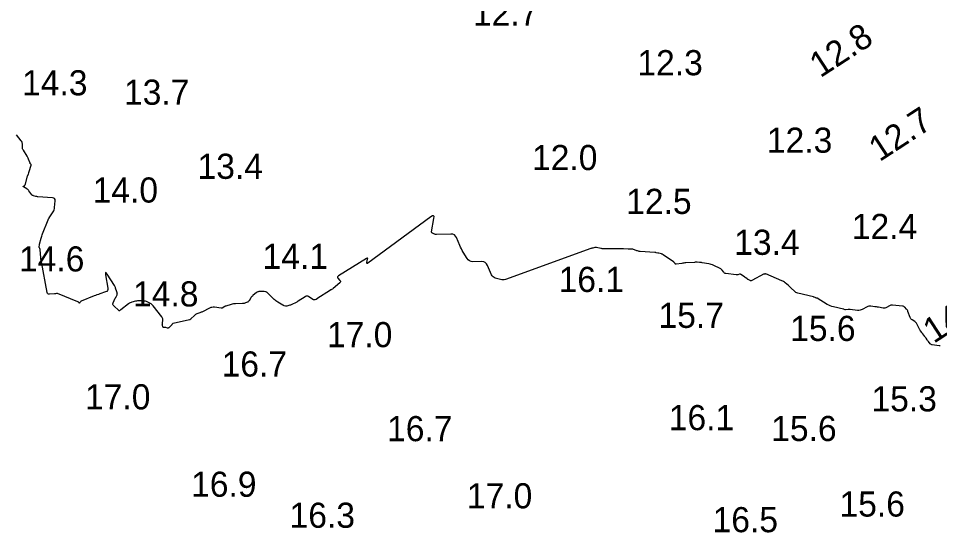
# Model space of a CAD drawing. Extents: x 1023796 to 1112670, y 656573 to 837340.
# Drawn here: x 1101696.7 to 1101879.9, y 687367.6 to 687469.9 of the extents above; entities that cross this region are included whole.
import ezdxf

# ---------------------------------------------------------------- set-up
doc = ezdxf.new("R2010")
doc.units = 0
doc.layers.add('V-CHAN-CONT-15FT', color=7, linetype='Continuous')
doc.layers.add('V-TOPO-SOUN', color=7, linetype='Continuous')

msp = doc.modelspace()

# ---------------------------------------------------------------- linework, layer by layer
at = {"layer": 'V-CHAN-CONT-15FT'}
msp.add_lwpolyline([(1101880.01, 687404.76), (1101879.84, 687404.78), (1101878.46, 687404.96), (1101878.35, 687404.99), (1101878.24, 687405.04), (1101878.14, 687405.1), (1101878.06, 687405.19), (1101877.7, 687405.61), (1101877.64, 687405.68), (1101877.57, 687405.76), (1101877.52, 687405.84), (1101877.46, 687405.93), (1101877.24, 687406.26), (1101877.18, 687406.34), (1101877.12, 687406.43), (1101877.06, 687406.51), (1101877, 687406.59), (1101876.58, 687407.12), (1101876.52, 687407.2), (1101876.46, 687407.27), (1101876.41, 687407.35), (1101876.35, 687407.43), (1101876.13, 687407.73), (1101876.07, 687407.81), (1101876.02, 687407.89), (1101875.97, 687407.97), (1101875.93, 687408.05), (1101875.39, 687409.12), (1101875.31, 687409.26), (1101875.21, 687409.38), (1101875.1, 687409.49), (1101874.97, 687409.58), (1101874.43, 687409.92), (1101874.3, 687410.02), (1101874.2, 687410.13), (1101874.11, 687410.26), (1101874.05, 687410.4), (1101873.63, 687411.6), (1101873.58, 687411.73), (1101873.52, 687411.84), (1101873.44, 687411.95), (1101873.36, 687412.06), (1101872.99, 687412.45), (1101872.9, 687412.54), (1101872.79, 687412.6), (1101872.67, 687412.65), (1101872.54, 687412.67), (1101870.55, 687412.85), (1101870.38, 687412.85), (1101870.22, 687412.83), (1101870.07, 687412.78), (1101869.92, 687412.71), (1101869.34, 687412.36), (1101869.19, 687412.29), (1101869.03, 687412.25), (1101868.88, 687412.23), (1101868.71, 687412.25), (1101867.78, 687412.42), (1101867.58, 687412.46), (1101867.39, 687412.49), (1101867.2, 687412.52), (1101867, 687412.55), (1101866.22, 687412.66), (1101866.03, 687412.67), (1101865.84, 687412.65), (1101865.66, 687412.6), (1101865.48, 687412.52), (1101864.53, 687412), (1101864.31, 687411.9), (1101864.09, 687411.83), (1101863.85, 687411.81), (1101863.61, 687411.82), (1101862.1, 687411.98), (1101862.01, 687411.99), (1101861.91, 687411.99), (1101861.82, 687411.99), (1101861.73, 687411.98), (1101861.2, 687411.91), (1101861.2, 687411.91), (1101861.19, 687411.91), (1101861.19, 687411.91), (1101861.18, 687411.91), (1101861.15, 687411.91), (1101861.15, 687411.91), (1101861.14, 687411.91), (1101861.14, 687411.92), (1101861.13, 687411.92), (1101860.93, 687412.01), (1101860.9, 687412.02), (1101860.86, 687412.04), (1101860.82, 687412.05), (1101860.79, 687412.06), (1101858.83, 687412.49), (1101858.5, 687412.58), (1101858.18, 687412.7), (1101857.87, 687412.84), (1101857.57, 687413), (1101855.57, 687414.22), (1101855.54, 687414.24), (1101855.51, 687414.25), (1101855.48, 687414.26), (1101855.45, 687414.27), (1101855.29, 687414.31), (1101855.28, 687414.31), (1101855.27, 687414.31), (1101855.26, 687414.32), (1101855.24, 687414.32), (1101855.2, 687414.34), (1101855.19, 687414.35), (1101855.18, 687414.35), (1101855.17, 687414.36), (1101855.16, 687414.36), (1101854.99, 687414.43), (1101854.96, 687414.45), (1101854.93, 687414.46), (1101854.89, 687414.47), (1101854.86, 687414.48), (1101851.73, 687415.22), (1101851.53, 687415.28), (1101851.35, 687415.37), (1101851.18, 687415.48), (1101851.03, 687415.62), (1101850.42, 687416.25), (1101850.28, 687416.39), (1101850.14, 687416.53), (1101849.99, 687416.66), (1101849.83, 687416.79), (1101849.21, 687417.3), (1101849.05, 687417.42), (1101848.88, 687417.53), (1101848.71, 687417.62), (1101848.53, 687417.71), (1101845.38, 687419.08), (1101845.36, 687419.09), (1101845.33, 687419.09), (1101845.3, 687419.09), (1101845.28, 687419.07), (1101845.17, 687418.99), (1101845.15, 687418.99), (1101845.14, 687418.98), (1101845.13, 687418.99), (1101845.11, 687419), (1101845.06, 687419.05), (1101845.05, 687419.06), (1101845.04, 687419.06), (1101845.02, 687419.06), (1101845.01, 687419.06), (1101842.54, 687417.74), (1101842.45, 687417.71), (1101842.37, 687417.7), (1101842.29, 687417.71), (1101842.21, 687417.75), (1101841.86, 687417.94), (1101841.79, 687417.98), (1101841.73, 687418.02), (1101841.67, 687418.06), (1101841.61, 687418.11), (1101841.37, 687418.29), (1101841.32, 687418.34), (1101841.26, 687418.38), (1101841.19, 687418.43), (1101841.13, 687418.47), (1101840.39, 687418.95), (1101840.32, 687418.99), (1101840.25, 687419.01), (1101840.18, 687419.01), (1101840.1, 687418.99), (1101839.79, 687418.9), (1101839.71, 687418.89), (1101839.64, 687418.88), (1101839.56, 687418.87), (1101839.48, 687418.88), (1101837.4, 687419.14), (1101837.27, 687419.17), (1101837.16, 687419.22), (1101837.06, 687419.29), (1101836.98, 687419.39), (1101836.66, 687419.81), (1101836.57, 687419.91), (1101836.48, 687420), (1101836.38, 687420.07), (1101836.26, 687420.14), (1101834.98, 687420.76), (1101834.74, 687420.87), (1101834.5, 687420.96), (1101834.25, 687421.03), (1101833.99, 687421.08), (1101832.7, 687421.3), (1101832.57, 687421.31), (1101832.44, 687421.33), (1101832.31, 687421.34), (1101832.18, 687421.35), (1101831.67, 687421.38), (1101831.54, 687421.38), (1101831.41, 687421.38), (1101831.28, 687421.38), (1101831.15, 687421.37), (1101829.46, 687421.25), (1101829.25, 687421.24), (1101829.04, 687421.22), (1101828.83, 687421.2), (1101828.62, 687421.17), (1101827.48, 687421.03), (1101827.42, 687421.03), (1101827.38, 687421.04), (1101827.33, 687421.07), (1101827.3, 687421.11), (1101827.16, 687421.29), (1101827.12, 687421.34), (1101827.09, 687421.38), (1101827.04, 687421.41), (1101827, 687421.45), (1101824.93, 687422.88), (1101824.85, 687422.93), (1101824.77, 687422.98), (1101824.68, 687423.01), (1101824.59, 687423.04), (1101824.06, 687423.19), (1101824.05, 687423.19), (1101824.03, 687423.19), (1101824.02, 687423.2), (1101824.01, 687423.2), (1101823.95, 687423.21), (1101823.93, 687423.21), (1101823.92, 687423.21), (1101823.9, 687423.21), (1101823.89, 687423.22), (1101823.54, 687423.29), (1101823.48, 687423.3), (1101823.41, 687423.31), (1101823.35, 687423.32), (1101823.29, 687423.33), (1101820.35, 687423.54), (1101820.18, 687423.56), (1101820.01, 687423.59), (1101819.85, 687423.63), (1101819.69, 687423.68), (1101818.9, 687423.97), (1101818.82, 687423.99), (1101818.74, 687424.01), (1101818.67, 687424.02), (1101818.59, 687424.02), (1101818.27, 687424.01), (1101818.19, 687424.01), (1101818.11, 687424.01), (1101818.03, 687424.01), (1101817.95, 687424.01), (1101817.06, 687424.06), (1101816.88, 687424.07), (1101816.71, 687424.07), (1101816.53, 687424.08), (1101816.36, 687424.08), (1101813.99, 687424.09), (1101813.87, 687424.09), (1101813.74, 687424.09), (1101813.62, 687424.09), (1101813.5, 687424.09), (1101813, 687424.08), (1101812.88, 687424.08), (1101812.76, 687424.09), (1101812.63, 687424.1), (1101812.51, 687424.13), (1101811.68, 687424.29), (1101811.58, 687424.31), (1101811.49, 687424.31), (1101811.39, 687424.31), (1101811.3, 687424.29), (1101810.91, 687424.22), (1101810.82, 687424.2), (1101810.72, 687424.17), (1101810.63, 687424.15), (1101810.53, 687424.11), (1101793.56, 687417.96), (1101793.31, 687417.89), (1101793.06, 687417.86), (1101792.8, 687417.87), (1101792.55, 687417.93), (1101791.52, 687418.24), (1101791.29, 687418.34), (1101791.09, 687418.48), (1101790.93, 687418.66), (1101790.8, 687418.89), (1101790, 687420.77), (1101789.81, 687421.1), (1101789.54, 687421.34), (1101789.22, 687421.49), (1101788.83, 687421.53), (1101787.06, 687421.5), (1101786.71, 687421.54), (1101786.4, 687421.65), (1101786.14, 687421.85), (1101785.93, 687422.13), (1101785.15, 687423.41), (1101784.96, 687423.74), (1101784.79, 687424.07), (1101784.63, 687424.4), (1101784.48, 687424.74), (1101783.83, 687426.28), (1101783.64, 687426.61), (1101783.39, 687426.84), (1101783.08, 687426.97), (1101782.71, 687427), (1101779.83, 687426.91), (1101779.72, 687426.91), (1101779.62, 687426.93), (1101779.52, 687426.95), (1101779.42, 687426.99), (1101779.02, 687427.16), (1101778.93, 687427.22), (1101778.88, 687427.28), (1101778.85, 687427.37), (1101778.86, 687427.47), (1101779.32, 687430.08), (1101779.34, 687430.46), (1101779.25, 687430.64), (1101779.04, 687430.64), (1101778.71, 687430.45), (1101766.2, 687421.2), (1101766.09, 687421.14), (1101766.02, 687421.13), (1101765.99, 687421.2), (1101766, 687421.33), (1101766.14, 687421.98), (1101766.15, 687422.11), (1101766.12, 687422.18), (1101766.04, 687422.19), (1101765.92, 687422.13), (1101760.31, 687418.67), (1101760.2, 687418.58), (1101760.15, 687418.48), (1101760.16, 687418.37), (1101760.23, 687418.25), (1101760.63, 687417.74), (1101760.71, 687417.61), (1101760.72, 687417.5), (1101760.68, 687417.38), (1101760.59, 687417.27), (1101759.29, 687416.16), (1101759.26, 687416.14), (1101759.23, 687416.11), (1101759.19, 687416.09), (1101759.15, 687416.06), (1101758.96, 687415.95), (1101758.94, 687415.94), (1101758.92, 687415.94), (1101758.91, 687415.93), (1101758.89, 687415.92), (1101758.82, 687415.89), (1101758.81, 687415.89), (1101758.79, 687415.88), (1101758.77, 687415.87), (1101758.76, 687415.86), (1101756.06, 687414.09), (1101756.01, 687414.06), (1101755.95, 687414.03), (1101755.89, 687414), (1101755.84, 687413.98), (1101755.6, 687413.9), (1101755.54, 687413.88), (1101755.49, 687413.88), (1101755.43, 687413.89), (1101755.38, 687413.92), (1101754.42, 687414.53), (1101754.24, 687414.62), (1101754.06, 687414.64), (1101753.88, 687414.62), (1101753.7, 687414.53), (1101752.29, 687413.64), (1101752.16, 687413.55), (1101752.03, 687413.48), (1101751.89, 687413.4), (1101751.76, 687413.33), (1101751.17, 687413.03), (1101751.05, 687412.97), (1101750.93, 687412.92), (1101750.81, 687412.87), (1101750.69, 687412.83), (1101750.08, 687412.64), (1101750.01, 687412.62), (1101749.95, 687412.62), (1101749.88, 687412.62), (1101749.81, 687412.64), (1101749.54, 687412.73), (1101749.48, 687412.76), (1101749.41, 687412.79), (1101749.35, 687412.82), (1101749.29, 687412.85), (1101748.26, 687413.46), (1101748.08, 687413.58), (1101747.9, 687413.71), (1101747.73, 687413.85), (1101747.56, 687414), (1101746.22, 687415.3), (1101746.15, 687415.36), (1101746.07, 687415.41), (1101745.99, 687415.44), (1101745.9, 687415.47), (1101745.53, 687415.54), (1101745.44, 687415.56), (1101745.34, 687415.57), (1101745.25, 687415.57), (1101745.16, 687415.57), (1101744.52, 687415.54), (1101744.39, 687415.53), (1101744.27, 687415.49), (1101744.15, 687415.43), (1101744.04, 687415.36), (1101743.31, 687414.77), (1101743.2, 687414.66), (1101743.09, 687414.55), (1101742.99, 687414.43), (1101742.91, 687414.3), (1101742.55, 687413.72), (1101742.47, 687413.62), (1101742.39, 687413.53), (1101742.29, 687413.47), (1101742.18, 687413.42), (1101741.7, 687413.25), (1101741.59, 687413.21), (1101741.46, 687413.18), (1101741.34, 687413.16), (1101741.22, 687413.16), (1101739.87, 687413.14), (1101739.65, 687413.13), (1101739.43, 687413.1), (1101739.22, 687413.06), (1101739.01, 687413.01), (1101737.9, 687412.67), (1101737.82, 687412.64), (1101737.75, 687412.61), (1101737.67, 687412.57), (1101737.6, 687412.52), (1101737.32, 687412.33), (1101737.25, 687412.29), (1101737.17, 687412.26), (1101737.09, 687412.25), (1101737.01, 687412.25), (1101735.66, 687412.42), (1101735.41, 687412.44), (1101735.17, 687412.41), (1101734.93, 687412.36), (1101734.7, 687412.26), (1101733.28, 687411.55), (1101733.14, 687411.49), (1101733.01, 687411.43), (1101732.87, 687411.37), (1101732.74, 687411.32), (1101732.18, 687411.12), (1101732.05, 687411.06), (1101731.92, 687410.99), (1101731.8, 687410.91), (1101731.69, 687410.81), (1101730.97, 687410.1), (1101730.95, 687410.08), (1101730.93, 687410.07), (1101730.91, 687410.05), (1101730.88, 687410.04), (1101730.76, 687409.96), (1101730.75, 687409.96), (1101730.75, 687409.96), (1101730.74, 687409.95), (1101730.74, 687409.95), (1101730.71, 687409.95), (1101730.69, 687409.95), (1101727.44, 687409.22), (1101727.4, 687409.21), (1101727.37, 687409.19), (1101727.34, 687409.16), (1101727.31, 687409.13), (1101727.21, 687409), (1101727.19, 687408.96), (1101727.16, 687408.93), (1101727.13, 687408.9), (1101727.1, 687408.87), (1101726.6, 687408.37), (1101726.54, 687408.33), (1101726.48, 687408.3), (1101726.41, 687408.29), (1101726.34, 687408.3), (1101725.99, 687408.39), (1101725.93, 687408.41), (1101725.88, 687408.42), (1101725.82, 687408.42), (1101725.77, 687408.43), (1101725.54, 687408.44), (1101725.49, 687408.45), (1101725.45, 687408.47), (1101725.42, 687408.5), (1101725.4, 687408.55), (1101725.32, 687408.88), (1101725.3, 687408.95), (1101725.3, 687409.02), (1101725.29, 687409.1), (1101725.3, 687409.17), (1101725.37, 687409.96), (1101725.37, 687410.11), (1101725.35, 687410.25), (1101725.29, 687410.39), (1101725.21, 687410.52), (1101723.48, 687412.73), (1101723.36, 687412.86), (1101723.23, 687412.98), (1101723.09, 687413.09), (1101722.94, 687413.18), (1101722.3, 687413.51), (1101722.14, 687413.58), (1101721.97, 687413.63), (1101721.8, 687413.67), (1101721.63, 687413.68), (1101720.73, 687413.71), (1101720.54, 687413.71), (1101720.35, 687413.69), (1101720.17, 687413.67), (1101719.98, 687413.63), (1101719.25, 687413.45), (1101719.07, 687413.4), (1101718.9, 687413.33), (1101718.74, 687413.24), (1101718.58, 687413.13), (1101717.03, 687411.91), (1101717, 687411.89), (1101716.97, 687411.86), (1101716.94, 687411.84), (1101716.91, 687411.83), (1101716.78, 687411.75), (1101716.75, 687411.74), (1101716.72, 687411.73), (1101716.69, 687411.74), (1101716.67, 687411.76), (1101715.63, 687412.69), (1101715.51, 687412.83), (1101715.45, 687412.98), (1101715.45, 687413.14), (1101715.51, 687413.31), (1101715.94, 687414.21), (1101715.98, 687414.29), (1101716.02, 687414.37), (1101716.07, 687414.45), (1101716.11, 687414.53), (1101716.31, 687414.92), (1101716.33, 687414.97), (1101716.34, 687415.02), (1101716.35, 687415.07), (1101716.34, 687415.12), (1101716.29, 687415.32), (1101716.28, 687415.37), (1101716.27, 687415.42), (1101716.25, 687415.47), (1101716.24, 687415.53), (1101716, 687416.25), (1101715.95, 687416.38), (1101715.89, 687416.51), (1101715.83, 687416.64), (1101715.76, 687416.77), (1101714.35, 687419), (1101714.14, 687419.31), (1101714.01, 687419.38), (1101713.96, 687419.24), (1101714, 687418.87), (1101714.46, 687416.25), (1101714.47, 687415.98), (1101714.4, 687415.76), (1101714.24, 687415.59), (1101714, 687415.47), (1101712.85, 687415.1), (1101712.57, 687415), (1101712.28, 687414.9), (1101712, 687414.8), (1101711.72, 687414.69), (1101709.18, 687413.65), (1101709.13, 687413.63), (1101709.08, 687413.6), (1101709.03, 687413.56), (1101708.99, 687413.52), (1101708.81, 687413.3), (1101708.79, 687413.28), (1101708.76, 687413.28), (1101708.74, 687413.28), (1101708.72, 687413.31), (1101708.63, 687413.43), (1101708.6, 687413.46), (1101708.58, 687413.49), (1101708.55, 687413.51), (1101708.51, 687413.52), (1101704.42, 687415.18), (1101704.38, 687415.19), (1101704.33, 687415.2), (1101704.28, 687415.2), (1101704.23, 687415.19), (1101704.04, 687415.13), (1101703.99, 687415.12), (1101703.94, 687415.11), (1101703.89, 687415.1), (1101703.84, 687415.09), (1101702.84, 687415.03), (1101702.68, 687415.04), (1101702.55, 687415.1), (1101702.46, 687415.2), (1101702.41, 687415.36), (1101701.23, 687421.46), (1101701.23, 687421.47), (1101701.23, 687421.47), (1101701.22, 687421.48), (1101701.22, 687421.49), (1101701.19, 687421.51), (1101701.18, 687421.51), (1101701.18, 687421.52), (1101701.18, 687421.53), (1101701.17, 687421.53), (1101701, 687423.87), (1101700.99, 687423.93), (1101700.98, 687423.99), (1101700.97, 687424.04), (1101700.94, 687424.09), (1101700.84, 687424.3), (1101700.82, 687424.35), (1101700.81, 687424.41), (1101700.81, 687424.46), (1101700.81, 687424.52), (1101700.84, 687424.76), (1101700.85, 687424.82), (1101700.86, 687424.88), (1101700.87, 687424.94), (1101700.88, 687424.99), (1101701.19, 687426.18), (1101701.25, 687426.4), (1101701.32, 687426.61), (1101701.39, 687426.82), (1101701.47, 687427.03), (1101702.59, 687429.84), (1101702.59, 687429.86), (1101702.6, 687429.87), (1101702.6, 687429.89), (1101702.61, 687429.9), (1101702.63, 687429.97), (1101702.64, 687429.98), (1101702.64, 687430), (1101702.65, 687430.01), (1101702.66, 687430.02), (1101702.75, 687430.12), (1101702.76, 687430.14), (1101702.78, 687430.16), (1101702.8, 687430.19), (1101702.81, 687430.21), (1101703.57, 687431.4), (1101703.68, 687431.62), (1101703.77, 687431.84), (1101703.83, 687432.07), (1101703.87, 687432.31), (1101703.97, 687433.59), (1101703.95, 687433.85), (1101703.86, 687434.04), (1101703.68, 687434.17), (1101703.43, 687434.22), (1101700.54, 687434.42), (1101700.44, 687434.43), (1101700.33, 687434.44), (1101700.22, 687434.47), (1101700.11, 687434.49), (1101699.69, 687434.6), (1101699.59, 687434.64), (1101699.5, 687434.69), (1101699.41, 687434.75), (1101699.34, 687434.83), (1101698.74, 687435.62), (1101698.65, 687435.73), (1101698.54, 687435.83), (1101698.43, 687435.92), (1101698.31, 687436), (1101697.69, 687436.38), (1101697.64, 687436.41), (1101697.63, 687436.45), (1101697.64, 687436.49), (1101697.68, 687436.53), (1101697.91, 687436.69), (1101697.96, 687436.74), (1101698, 687436.79), (1101698.03, 687436.84), (1101698.06, 687436.91), (1101698.5, 687438.6), (1101698.51, 687438.63), (1101698.52, 687438.65), (1101698.53, 687438.67), (1101698.54, 687438.7), (1101698.6, 687438.78), (1101698.62, 687438.8), (1101698.63, 687438.83), (1101698.64, 687438.85), (1101698.65, 687438.88), (1101698.74, 687439.2), (1101698.76, 687439.26), (1101698.77, 687439.32), (1101698.79, 687439.38), (1101698.81, 687439.44), (1101699.21, 687440.72), (1101699.22, 687440.75), (1101699.22, 687440.78), (1101699.2, 687440.81), (1101699.18, 687440.84), (1101699.07, 687440.94), (1101699.05, 687440.97), (1101699.02, 687441), (1101699, 687441.03), (1101698.99, 687441.07), (1101698.68, 687441.92), (1101698.62, 687442.07), (1101698.55, 687442.22), (1101698.47, 687442.37), (1101698.39, 687442.51), (1101697.65, 687443.66), (1101697.57, 687443.8), (1101697.51, 687443.95), (1101697.48, 687444.1), (1101697.46, 687444.26), (1101697.45, 687444.93), (1101697.43, 687445.09), (1101697.39, 687445.24), (1101697.33, 687445.38), (1101697.24, 687445.52), (1101696.28, 687446.74)], dxfattribs=at)

# ---------------------------------------------------------------- texts
at = {"layer": 'V-TOPO-SOUN'}
for s, p in [('12.7 ', (1101787.09, 687468.46)), ('12.3 ', (1101819.8, 687458.59)), ('14.3 ', (1101697.39, 687454.59)), ('13.7 ', (1101717.67, 687452.72)), ('12.3 ', (1101845.56, 687443.17)), ('12.0 ', (1101798.84, 687439.72)), ('13.4 ', (1101732.3, 687437.98)), ('14.0 ', (1101711.43, 687433.26)), ('12.5 ', (1101817.57, 687431)), ('12.4 ', (1101862.45, 687426.01)), ('13.4 ', (1101839.06, 687422.86)), ('14.6 ', (1101696.78, 687419.55)), ('14.1 ', (1101745.24, 687420.07)), ('16.1 ', (1101804.13, 687415.48)), ('14.8 ', (1101719.47, 687412.59)), ('15.7 ', (1101824, 687408.33)), ('15.6 ', (1101850.19, 687405.73)), ('17.0 ', (1101758.05, 687404.49)), ('16.7 ', (1101737.09, 687398.65)), ('17.0 ', (1101709.92, 687392.12)), ('15.3 ', (1101866.36, 687391.72)), ('16.1 ', (1101826.04, 687387.98)), ('16.7 ', (1101770, 687385.79)), ('15.6 ', (1101846.42, 687385.82)), ('16.9 ', (1101731.02, 687374.73)), ('17.0 ', (1101785.88, 687372.43)), ('15.6 ', (1101860, 687370.79)), ('16.3 ', (1101750.61, 687368.56)), ('16.5 ', (1101834.76, 687367.68))]:
    msp.add_text(s, height=5, dxfattribs=at).set_placement(p)
for s, p in [('12.8 ', (1101856.18, 687457.97)), ('12.7 ', (1101867.96, 687441.27)), ('14.5 ', (1101878.75, 687405.12))]:
    msp.add_text(s, height=5, rotation=33.0949, dxfattribs=at).set_placement(p)

doc.saveas('drawing.dxf')
